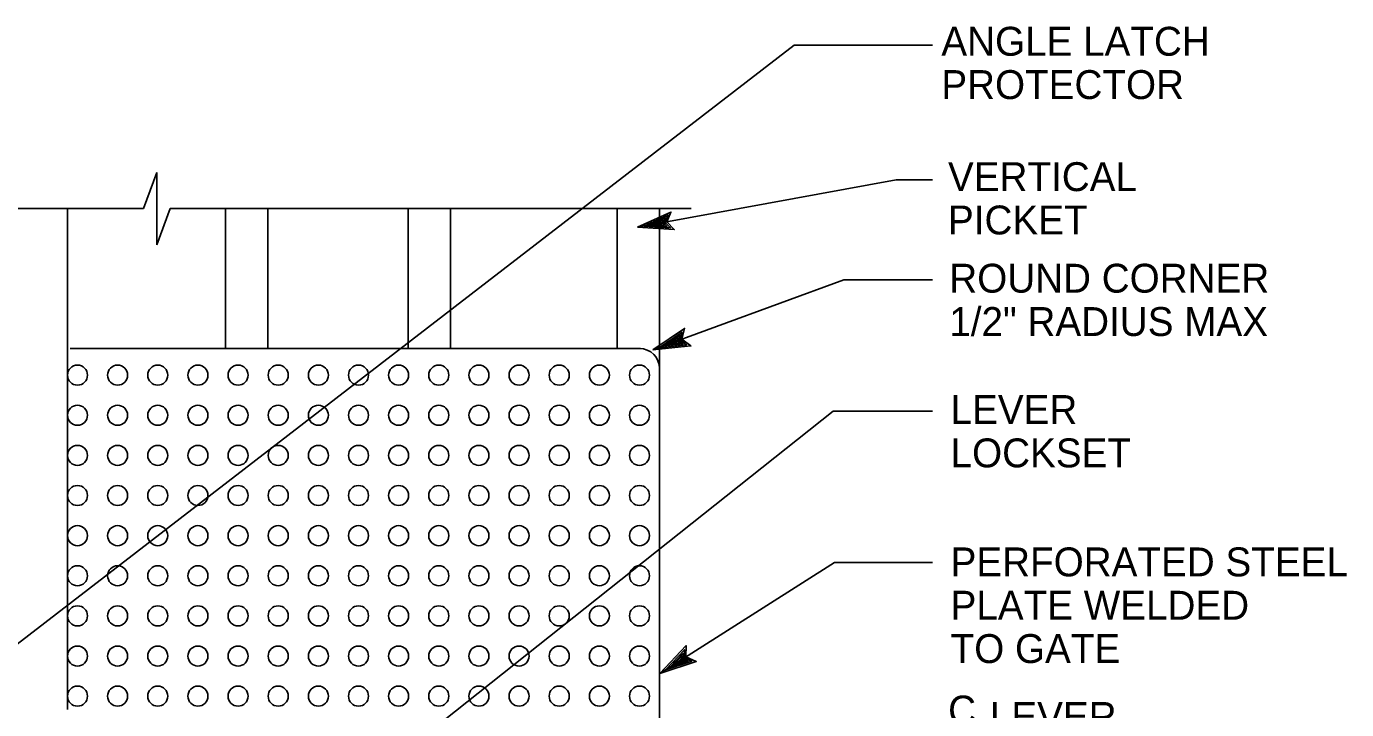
# Model space of a CAD drawing. Extents: x 6710407 to 6714861, y 1868090 to 1871317.
# Drawn here: x 6712653 to 6712927, y 1869599.6 to 1869741.4 of the extents above; entities that cross this region are included whole.
import ezdxf

# ---------------------------------------------------------------- set-up
doc = ezdxf.new("R2010")
doc.units = 0
for name, color, linetype in [('G-MARK', 7, 'Continuous'), ('G-TEXT', 7, 'Continuous'), ('Nongeo Data(60)', 7, 'Continuous')]:
    doc.layers.add(name, color=color, linetype=linetype)

msp = doc.modelspace()

# ---------------------------------------------------------------- linework, layer by layer
at = {"layer": 'G-MARK'}
for p, q in [((6712634.16, 1869600.18), (6712812.33, 1869737.52)), ((6712812.33, 1869737.52), (6712841.09, 1869737.52)), ((6712677.3, 1869703.6), (6712680.04, 1869711.12)), ((6712680.04, 1869696.07), (6712680.04, 1869711.12)), ((6712779.82, 1869699.73), (6712833.49, 1869709.56)), ((6712833.49, 1869709.56), (6712841.09, 1869709.56)), ((6712662.99, 1869703.6), (6712528.65, 1869703.6)), ((6712662.99, 1869703.6), (6712677.3, 1869703.6)), ((6712680.04, 1869696.07), (6712682.78, 1869703.6)), ((6712682.78, 1869703.6), (6712698.02, 1869703.6)), ((6712698.02, 1869703.6), (6712790.94, 1869703.6)), ((6712783, 1869674.25), (6712822.68, 1869688.81)), ((6712822.68, 1869688.81), (6712841.09, 1869688.81)), ((6712725.83, 1869586.41), (6712820.44, 1869661.56)), ((6712820.44, 1869661.56), (6712841.09, 1869661.56)), ((6712820.73, 1869630.13), (6712784.45, 1869607.07)), ((6712820.73, 1869630.13), (6712841.09, 1869630.13))]:
    msp.add_line(p, q, dxfattribs=at)
at = {"layer": 'G-TEXT'}
for points in [[(6712779.82, 1869699.73), (6712787.44, 1869699.24), (6712785.9, 1869700.84), (6712786.77, 1869702.89), (6712779.82, 1869699.73)], [(6712779.82, 1869699.73), (6712787.44, 1869699.24), (6712785.9, 1869700.84), (6712786.77, 1869702.89), (6712779.82, 1869699.73)], [(6712781.12, 1869699.96), (6712786.64, 1869699.61), (6712785.52, 1869700.77), (6712786.15, 1869702.26), (6712781.12, 1869699.96)], [(6712781.12, 1869699.96), (6712786.64, 1869699.61), (6712785.52, 1869700.77), (6712786.15, 1869702.26), (6712781.12, 1869699.96)], [(6712782.2, 1869700.16), (6712785.96, 1869699.92), (6712785.2, 1869700.71), (6712785.63, 1869701.73), (6712782.2, 1869700.16)], [(6712782.2, 1869700.16), (6712785.96, 1869699.92), (6712785.2, 1869700.71), (6712785.63, 1869701.73), (6712782.2, 1869700.16)], [(6712783.09, 1869700.33), (6712785.41, 1869700.17), (6712784.94, 1869700.67), (6712785.21, 1869701.29), (6712783.09, 1869700.33)], [(6712783.09, 1869700.33), (6712785.41, 1869700.17), (6712784.94, 1869700.67), (6712785.21, 1869701.29), (6712783.09, 1869700.33)], [(6712783.11, 1869700.56), (6712784.82, 1869700.45), (6712784.66, 1869700.62), (6712784.75, 1869700.82), (6712783.19, 1869700.11)], [(6712783.11, 1869700.56), (6712784.82, 1869700.45), (6712784.66, 1869700.62), (6712784.75, 1869700.82), (6712783.19, 1869700.11)], [(6712783, 1869674.25), (6712790.91, 1869675.09), (6712789.04, 1869676.46), (6712789.58, 1869678.72), (6712783, 1869674.25)], [(6712783, 1869674.25), (6712790.91, 1869675.09), (6712789.04, 1869676.46), (6712789.58, 1869678.72), (6712783, 1869674.25)], [(6712784.29, 1869674.72), (6712790.02, 1869675.33), (6712788.66, 1869676.32), (6712789.06, 1869677.96), (6712784.29, 1869674.72)], [(6712784.29, 1869674.72), (6712790.02, 1869675.33), (6712788.66, 1869676.32), (6712789.06, 1869677.96), (6712784.29, 1869674.72)], [(6712785.37, 1869675.11), (6712789.27, 1869675.53), (6712788.35, 1869676.21), (6712788.61, 1869677.33), (6712785.37, 1869675.11)], [(6712785.37, 1869675.11), (6712789.27, 1869675.53), (6712788.35, 1869676.21), (6712788.61, 1869677.33), (6712785.37, 1869675.11)], [(6712786.23, 1869675.68), (6712788, 1869675.87), (6712787.82, 1869676.01), (6712787.87, 1869676.24), (6712786.39, 1869675.24)], [(6712786.23, 1869675.68), (6712788, 1869675.87), (6712787.82, 1869676.01), (6712787.87, 1869676.24), (6712786.39, 1869675.24)], [(6712786.26, 1869675.44), (6712788.66, 1869675.69), (6712788.09, 1869676.11), (6712788.25, 1869676.8), (6712786.26, 1869675.44)], [(6712786.26, 1869675.44), (6712788.66, 1869675.69), (6712788.09, 1869676.11), (6712788.25, 1869676.8), (6712786.26, 1869675.44)], [(6712784.45, 1869607.07), (6712792, 1869609.57), (6712789.88, 1869610.52), (6712789.92, 1869612.84), (6712784.45, 1869607.07)], [(6712784.45, 1869607.07), (6712792, 1869609.57), (6712789.88, 1869610.52), (6712789.92, 1869612.84), (6712784.45, 1869607.07)], [(6712785.6, 1869607.8), (6712791.08, 1869609.62), (6712789.54, 1869610.3), (6712789.57, 1869611.98), (6712785.6, 1869607.8)], [(6712785.6, 1869607.8), (6712791.08, 1869609.62), (6712789.54, 1869610.3), (6712789.57, 1869611.98), (6712785.6, 1869607.8)], [(6712786.57, 1869608.42), (6712790.3, 1869609.65), (6712789.25, 1869610.12), (6712789.28, 1869611.27), (6712786.57, 1869608.42)], [(6712786.57, 1869608.42), (6712790.3, 1869609.65), (6712789.25, 1869610.12), (6712789.28, 1869611.27), (6712786.57, 1869608.42)], [(6712787.3, 1869609.16), (6712788.99, 1869609.72), (6712788.78, 1869609.82), (6712788.78, 1869610.05), (6712787.55, 1869608.75)], [(6712787.3, 1869609.16), (6712788.99, 1869609.72), (6712788.78, 1869609.82), (6712788.78, 1869610.05), (6712787.55, 1869608.75)], [(6712787.37, 1869608.93), (6712789.67, 1869609.68), (6712789.03, 1869609.98), (6712789.03, 1869610.68), (6712787.37, 1869608.93)], [(6712787.37, 1869608.93), (6712789.67, 1869609.68), (6712789.03, 1869609.98), (6712789.03, 1869610.68), (6712787.37, 1869608.93)]]:
    msp.add_lwpolyline(points, dxfattribs=at)
at = {"layer": 'Nongeo Data(60)'}
for p, q in [((6712661.48, 1869599.55), (6712661.48, 1869703.6)), ((6712694.29, 1869674.55), (6712694.29, 1869703.6)), ((6712703.1, 1869674.55), (6712703.1, 1869703.6)), ((6712732.22, 1869674.55), (6712732.22, 1869703.6)), ((6712741.03, 1869674.55), (6712741.03, 1869703.6)), ((6712775.58, 1869674.55), (6712775.58, 1869703.6)), ((6712784.4, 1869670.58), (6712784.4, 1869703.6)), ((6712662.03, 1869674.55), (6712780.47, 1869674.55)), ((6712784.4, 1869670.58), (6712784.4, 1869478.53))]:
    msp.add_line(p, q, dxfattribs=at)
for centre in [(6712663.57, 1869669.02), (6712671.9, 1869669.02), (6712680.23, 1869669.02), (6712688.57, 1869669.02), (6712696.9, 1869669.02), (6712705.23, 1869669.02), (6712713.57, 1869669.02), (6712721.9, 1869669.02), (6712730.23, 1869669.02), (6712738.57, 1869669.02), (6712746.9, 1869669.02), (6712755.23, 1869669.02), (6712763.57, 1869669.02), (6712771.9, 1869669.02), (6712780.23, 1869669.02), (6712663.57, 1869660.68), (6712671.9, 1869660.68), (6712680.23, 1869660.68), (6712688.57, 1869660.68), (6712696.9, 1869660.68), (6712705.23, 1869660.68), (6712713.57, 1869660.68), (6712721.9, 1869660.68), (6712730.23, 1869660.68), (6712738.57, 1869660.68), (6712746.9, 1869660.68), (6712755.23, 1869660.68), (6712763.57, 1869660.68), (6712771.9, 1869660.68), (6712780.23, 1869660.68), (6712663.57, 1869652.35), (6712671.9, 1869652.35), (6712680.23, 1869652.35), (6712688.57, 1869652.35), (6712696.9, 1869652.35), (6712705.23, 1869652.35), (6712713.57, 1869652.35), (6712721.9, 1869652.35), (6712730.23, 1869652.35), (6712738.57, 1869652.35), (6712746.9, 1869652.35), (6712755.23, 1869652.35), (6712763.57, 1869652.35), (6712771.9, 1869652.35), (6712780.23, 1869652.35), (6712663.57, 1869644.02), (6712671.9, 1869644.02), (6712680.23, 1869644.02), (6712688.57, 1869644.02), (6712696.9, 1869644.02), (6712705.23, 1869644.02), (6712713.57, 1869644.02), (6712721.9, 1869644.02), (6712730.23, 1869644.02), (6712738.57, 1869644.02), (6712746.9, 1869644.02), (6712755.23, 1869644.02), (6712763.57, 1869644.02), (6712771.9, 1869644.02), (6712780.23, 1869644.02), (6712663.57, 1869635.68), (6712671.9, 1869635.68), (6712680.23, 1869635.68), (6712688.57, 1869635.68), (6712696.9, 1869635.68), (6712705.23, 1869635.68), (6712713.57, 1869635.68), (6712721.9, 1869635.68), (6712730.23, 1869635.68), (6712738.57, 1869635.68), (6712746.9, 1869635.68), (6712755.23, 1869635.68), (6712763.57, 1869635.68), (6712771.9, 1869635.68), (6712780.23, 1869635.68), (6712663.57, 1869627.35), (6712671.9, 1869627.35), (6712680.23, 1869627.35), (6712688.57, 1869627.35), (6712696.9, 1869627.35), (6712705.23, 1869627.35), (6712713.57, 1869627.35), (6712721.9, 1869627.35), (6712730.23, 1869627.35), (6712738.57, 1869627.35), (6712746.9, 1869627.35), (6712755.23, 1869627.35), (6712763.57, 1869627.35), (6712771.9, 1869627.35), (6712780.23, 1869627.35), (6712663.57, 1869619.02), (6712671.9, 1869619.02), (6712680.23, 1869619.02), (6712688.57, 1869619.02), (6712696.9, 1869619.02), (6712705.23, 1869619.02), (6712713.57, 1869619.02), (6712721.9, 1869619.02), (6712730.23, 1869619.02), (6712738.57, 1869619.02), (6712746.9, 1869619.02), (6712755.23, 1869619.02), (6712763.57, 1869619.02), (6712771.9, 1869619.02), (6712780.23, 1869619.02), (6712663.57, 1869610.68), (6712671.9, 1869610.68), (6712680.23, 1869610.68), (6712688.57, 1869610.68), (6712696.9, 1869610.68), (6712705.23, 1869610.68), (6712713.57, 1869610.68), (6712721.9, 1869610.68), (6712730.23, 1869610.68), (6712738.57, 1869610.68), (6712746.9, 1869610.68), (6712755.23, 1869610.68), (6712763.57, 1869610.68), (6712771.9, 1869610.68), (6712780.23, 1869610.68), (6712663.57, 1869602.35), (6712671.9, 1869602.35), (6712680.23, 1869602.35), (6712688.57, 1869602.35), (6712696.9, 1869602.35), (6712705.23, 1869602.35), (6712713.57, 1869602.35), (6712721.9, 1869602.35), (6712730.23, 1869602.35), (6712738.57, 1869602.35), (6712746.9, 1869602.35), (6712755.23, 1869602.35), (6712763.57, 1869602.35), (6712771.9, 1869602.35), (6712780.23, 1869602.35)]:
    msp.add_circle(centre, 2.08, dxfattribs=at)
msp.add_arc((6712780.23, 1869670.39), 4.17, 0, 90, dxfattribs=at)

# ---------------------------------------------------------------- texts
for s, p in [('ANGLE LATCH', (6712842.89, 1869735.36)), ('PROTECTOR', (6712842.89, 1869726.36)), ('VERTICAL', (6712844.27, 1869707.24)), ('PICKET', (6712844.27, 1869698.24)), ('ROUND CORNER', (6712844.54, 1869686.15)), ('1/2" RADIUS MAX', (6712844.54, 1869677.15)), ('LEVER', (6712844.81, 1869658.87)), ('LOCKSET', (6712844.81, 1869649.87)), ('PERFORATED STEEL ', (6712844.81, 1869627.23)), ('PLATE WELDED ', (6712844.81, 1869618.23)), ('TO GATE', (6712844.81, 1869609.23)), ('C', (6712844.3, 1869596.46)), ('LEVER', (6712852.97, 1869595.12))]:
    msp.add_text(s, height=6, dxfattribs=at).set_placement(p)

doc.saveas('drawing.dxf')
